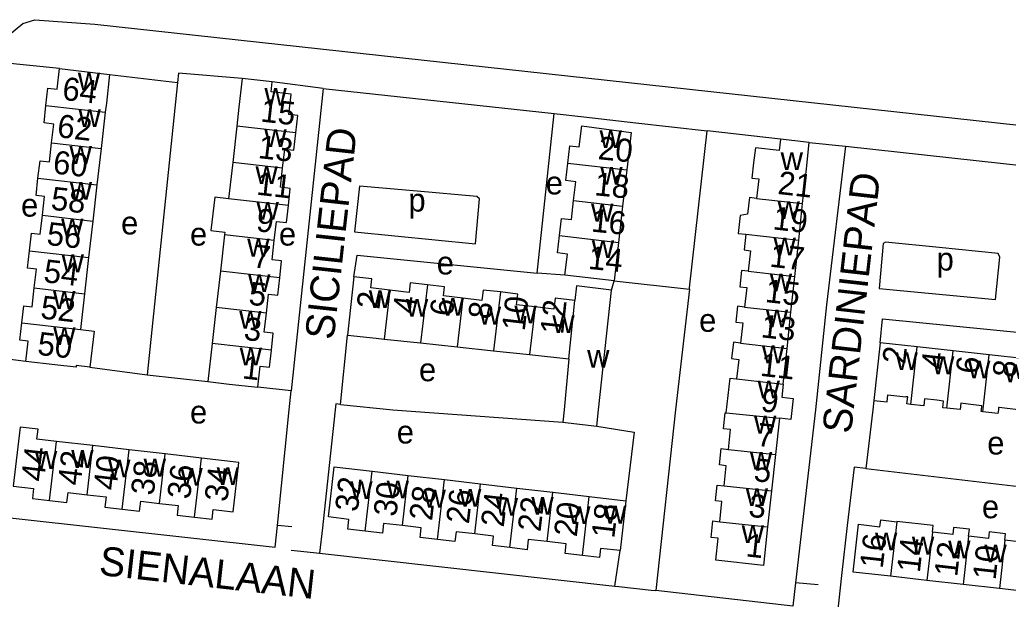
# Model space of a CAD drawing. Extents: x 161936 to 163647, y 386450 to 388633.
# Drawn here: x 162743.5 to 162914.6, y 388467.2 to 388567.5 of the extents above; entities that cross this region are included whole.
import ezdxf

# ---------------------------------------------------------------- set-up
doc = ezdxf.new("R2010")
doc.units = 0
for name, color, linetype in [('BLT_Basislijn', 7, 'Continuous'), ('BLT_Bebouwing', 7, 'Continuous'), ('BLT_Centroide', 7, 'Continuous'), ('BLT_Huisnummer', 7, 'Continuous'), ('BLT_Huisnummer_ tussenligend', 7, 'Continuous'), ('BLT_Onderverdeling_panden', 7, 'Continuous'), ('BLT_Straatnaam', 7, 'Continuous')]:
    doc.layers.add(name, color=color, linetype=linetype)

msp = doc.modelspace()

# ---------------------------------------------------------------- linework, layer by layer
at = {"layer": 'BLT_Basislijn'}
for p, q in [((162750.41, 388559.08), (162740.1, 388560.09)), ((162759.06, 388558.03), (162770.82, 388556.67)), ((162770.82, 388556.67), (162765.53, 388506.02)), ((162796.03, 388555.6), (162787.2, 388556.75)), ((162796.03, 388555.6), (162790.49, 388503.28)), ((162796.03, 388555.6), (162835.98, 388551.26)), ((162833.03, 388523.66), (162835.98, 388551.26)), ((162875.18, 388546.84), (162862.49, 388548.28)), ((162880.14, 388546.29), (162886.42, 388545.61)), ((162886.42, 388545.61), (162927.04, 388541.2)), ((162837.86, 388523.32), (162833.03, 388523.66)), ((162845.92, 388520.73), (162846.35, 388522.33)), ((162846.35, 388522.33), (162859.39, 388520.85)), ((162799, 388500.92), (162800.24, 388512.92)), ((162744.58, 388508.36), (162738.44, 388509.14)), ((162755.65, 388507.36), (162765.53, 388506.02)), ((162765.53, 388506.02), (162776.06, 388504.87)), ((162790.49, 388503.28), (162784.7, 388503.89)), ((162790.61, 388479.76), (162788.1, 388479.95)), ((162795.4, 388475.17), (162846.51, 388469.46)), ((162846.51, 388469.46), (162847.41, 388475.62)), ((162881.66, 388469.7), (162877.77, 388470.02))]:
    msp.add_line(p, q, dxfattribs=at)
for points in [[(162740.1, 388560.09), (162740.14, 388561.64), (162741.05, 388564.36), (162744.02, 388566.84), (162746.1, 388567.51), (162756.5, 388566.77), (162976.59, 388542.69), (163162.14, 388521.48)], [(162782.01, 388557.34), (162770.99, 388558.29), (162770.82, 388556.67)], [(162835.98, 388551.26), (162841.13, 388550.69), (162850.15, 388549.68), (162862.49, 388548.28)], [(162859.39, 388520.85), (162859.42, 388521.11), (162862.49, 388548.28)], [(162886.42, 388545.61), (162883.15, 388518.19), (162881.25, 388500), (162877.77, 388470.02)], [(162812.29, 388537.83), (162802.33, 388538.7), (162801.42, 388530.82), (162822.36, 388528.73), (162823.09, 388536.49), (162822.61, 388536.92), (162812.29, 388537.83)], [(162902.65, 388528.08), (162893.34, 388529.02), (162892.96, 388528.81), (162892.26, 388521.02), (162912.4, 388519.09), (162913.13, 388526.44), (162912.85, 388527.04), (162902.65, 388528.08)], [(162801.31, 388523.01), (162801.91, 388526.78), (162833.03, 388523.66)], [(162859.39, 388520.85), (162857.02, 388500), (162853.61, 388468.69)], [(162892.43, 388511.6), (162892.82, 388515.74), (162923.7, 388512.66), (162923.95, 388513.91)], [(162738.44, 388509.14), (162738.15, 388506.42), (162737.48, 388500), (162735.72, 388485.89), (162736.26, 388482.69), (162737.06, 388482.05), (162742.38, 388481.23), (162787.72, 388476.23), (162788.1, 388479.95)], [(162788.1, 388479.95), (162790.15, 388500), (162790.49, 388503.28)], [(162891.32, 388501.62), (162891.15, 388500), (162889.92, 388489.83)], [(162799, 388500.92), (162798.23, 388501), (162798.12, 388500), (162796.88, 388488.74), (162795.88, 388479.59), (162795.4, 388475.17)], [(162799, 388500.92), (162808.05, 388500), (162837.49, 388497.84)], [(162843.35, 388497.17), (162849.84, 388496.13), (162848.41, 388484.25)], [(162889.92, 388489.83), (162887.89, 388490.06), (162886.71, 388479.98), (162885.74, 388471.31), (162885.05, 388464.93)], [(162889.92, 388489.83), (162939.95, 388483.95), (162939.19, 388475.77)], [(162790.48, 388475.69), (162794.32, 388475.29), (162795.4, 388475.17)], [(162846.51, 388469.46), (162847.18, 388469.38), (162852.78, 388468.78), (162853.61, 388468.69)], [(162877.77, 388470.02), (162877.3, 388465.99), (162853.61, 388468.69)]]:
    msp.add_lwpolyline(points, dxfattribs=at)
at = {"layer": 'BLT_Bebouwing'}
for p, q in [((162750.41, 388559.08), (162759.06, 388558.03)), ((162787.2, 388556.75), (162782.01, 388557.34)), ((162758.31, 388551.49), (162757.59, 388545.21)), ((162781.07, 388549.09), (162780.36, 388542.8)), ((162880.14, 388546.29), (162875.18, 388546.84)), ((162879.65, 388541.71), (162880.14, 388546.29)), ((162757.59, 388545.21), (162756.87, 388538.93)), ((162780.36, 388542.8), (162779.65, 388536.54)), ((162848.57, 388541.51), (162847.84, 388535.22)), ((162879, 388535.69), (162879.65, 388541.71)), ((162756.87, 388538.93), (162756.15, 388532.66)), ((162847.84, 388535.22), (162847.12, 388528.96)), ((162878.32, 388529.35), (162879, 388535.69)), ((162756.15, 388532.66), (162755.43, 388526.37)), ((162778.94, 388530.26), (162778.23, 388523.98)), ((162847.12, 388528.96), (162846.35, 388522.33)), ((162877.65, 388523.06), (162878.32, 388529.35)), ((162755.43, 388526.37), (162754.71, 388520.09)), ((162778.23, 388523.98), (162777.52, 388517.73)), ((162801.31, 388523.01), (162800.24, 388512.92)), ((162846.35, 388522.33), (162837.86, 388523.32)), ((162876.98, 388516.87), (162877.65, 388523.06)), ((162754.71, 388520.09), (162754, 388513.88)), ((162777.52, 388517.73), (162776.81, 388511.5)), ((162876.31, 388510.63), (162876.98, 388516.87)), ((162806.59, 388512.24), (162812.88, 388511.57)), ((162776.81, 388511.5), (162776.06, 388504.87)), ((162812.88, 388511.57), (162819.18, 388510.89)), ((162819.18, 388510.89), (162825.5, 388510.21)), ((162825.5, 388510.21), (162831.75, 388509.54)), ((162875.64, 388504.42), (162876.31, 388510.63)), ((162892.43, 388511.6), (162891.32, 388501.62)), ((162898.82, 388510.89), (162892.43, 388511.6)), ((162905.06, 388510.19), (162898.82, 388510.89)), ((162911.3, 388509.5), (162905.06, 388510.19)), ((162831.75, 388509.54), (162838.52, 388508.82)), ((162917.54, 388508.8), (162911.3, 388509.5)), ((162875.01, 388498.52), (162874.32, 388492.26)), ((162756.15, 388493.8), (162749.87, 388494.53)), ((162762.43, 388493.07), (162756.15, 388493.8)), ((162768.68, 388492.35), (162762.43, 388493.07)), ((162774.95, 388491.62), (162768.68, 388492.35)), ((162874.32, 388492.26), (162873.63, 388485.96)), ((162804.48, 388489.36), (162810.74, 388488.63)), ((162810.74, 388488.63), (162817.01, 388487.9)), ((162817.01, 388487.9), (162823.26, 388487.18)), ((162823.26, 388487.18), (162829.51, 388486.45)), ((162829.51, 388486.45), (162835.79, 388485.72)), ((162835.79, 388485.72), (162842.06, 388484.99)), ((162842.06, 388484.99), (162848.41, 388484.25)), ((162873.63, 388485.96), (162872.94, 388479.72)), ((162848.41, 388484.25), (162847.41, 388475.62)), ((162900.51, 388470.46), (162894.22, 388471.17)), ((162906.78, 388469.75), (162900.51, 388470.46)), ((162913.06, 388469.04), (162906.78, 388469.75)), ((162919.31, 388468.34), (162913.06, 388469.04))]:
    msp.add_line(p, q, dxfattribs=at)
for points in [[(162748.04, 388552.67), (162748.39, 388555.68), (162750, 388555.5), (162750.41, 388559.08)], [(162759.06, 388558.03), (162758.49, 388553.06), (162758.31, 388551.49)], [(162782.01, 388557.34), (162781.44, 388552.37), (162781.07, 388549.09)], [(162791.29, 388547.93), (162791.63, 388550.92), (162790.07, 388551.1), (162790.47, 388554.62), (162787.01, 388555.02), (162787.2, 388556.75)], [(162749.01, 388546.19), (162749.39, 388549.46), (162747.7, 388549.65), (162748.04, 388552.67)], [(162788.99, 388541.82), (162789.36, 388545.11), (162790.96, 388544.93), (162791.29, 388547.93)], [(162838.38, 388542.69), (162838.73, 388545.71), (162840.34, 388545.52), (162840.76, 388549.13), (162849.33, 388547.99), (162848.57, 388541.51)], [(162746.66, 388540.1), (162747.01, 388543.11), (162748.64, 388542.92), (162749.01, 388546.19)], [(162875.18, 388546.84), (162874.96, 388544.9), (162870.81, 388545.37), (162870.51, 388542.74)], [(162839.35, 388536.2), (162839.74, 388539.48), (162838.03, 388539.68), (162838.38, 388542.69)], [(162870.51, 388542.74), (162870.22, 388540.11), (162871.41, 388539.97), (162871.03, 388536.59)], [(162789.99, 388535.36), (162790.33, 388538.33), (162788.62, 388538.53), (162788.99, 388541.82)], [(162747.44, 388533.67), (162747.81, 388536.93), (162746.32, 388537.1), (162746.66, 388540.1)], [(162779.65, 388536.54), (162777.24, 388536.82), (162776.58, 388531.01), (162778.99, 388530.73), (162778.94, 388530.26)], [(162836.94, 388530.14), (162837.29, 388533.12), (162838.97, 388532.92), (162839.35, 388536.2)], [(162871.03, 388536.59), (162869.78, 388536.73), (162869.46, 388533.86), (162868.19, 388533.63), (162867.85, 388530.53), (162869.17, 388530.38)], [(162787.53, 388529.29), (162787.91, 388532.6), (162789.65, 388532.4), (162789.99, 388535.36)], [(162745.18, 388527.54), (162745.53, 388530.58), (162747.06, 388530.4), (162747.44, 388533.67)], [(162788.5, 388522.82), (162788.83, 388525.79), (162787.16, 388525.98), (162787.53, 388529.29)], [(162837.86, 388523.32), (162838.28, 388526.96), (162836.59, 388527.16), (162836.94, 388530.14)], [(162869.17, 388530.38), (162868.86, 388527.66), (162869.97, 388527.53), (162869.57, 388523.97)], [(162746.02, 388521.08), (162746.4, 388524.33), (162744.83, 388524.51), (162745.18, 388527.54)], [(162869.57, 388523.97), (162868.44, 388524.1), (162868.12, 388521.28), (162869.32, 388521.14), (162868.94, 388517.78)], [(162786.18, 388516.74), (162786.55, 388520.03), (162788.16, 388519.84), (162788.5, 388522.82)], [(162807.57, 388520.7), (162804.26, 388521.08), (162804.44, 388522.65), (162801.31, 388523.01)], [(162743.85, 388515.04), (162744.19, 388518.01), (162745.65, 388517.84), (162746.02, 388521.08)], [(162814.05, 388521.64), (162811.08, 388521.99), (162810.88, 388520.31), (162807.57, 388520.7)], [(162820.16, 388519.33), (162816.85, 388519.71), (162817.03, 388521.3), (162814.05, 388521.64)], [(162826.68, 388520.39), (162823.69, 388520.73), (162823.48, 388518.94), (162820.16, 388519.33)], [(162832.71, 388517.81), (162829.46, 388518.19), (162829.68, 388520.04), (162826.68, 388520.39)], [(162845.92, 388520.73), (162839.87, 388521.43), (162839.58, 388518.92)], [(162843.35, 388497.17), (162843.68, 388500), (162845.92, 388520.73)], [(162839.58, 388518.92), (162836.17, 388519.31), (162835.95, 388517.43), (162832.71, 388517.81)], [(162868.94, 388517.78), (162867.74, 388517.92), (162867.43, 388515.19), (162868.63, 388515.05), (162868.24, 388511.54)], [(162787.05, 388510.34), (162787.39, 388513.28), (162785.81, 388513.46), (162786.18, 388516.74)], [(162744.58, 388508.36), (162744.98, 388511.9), (162743.51, 388512.07), (162743.85, 388515.04)], [(162754, 388513.88), (162756.36, 388513.6), (162755.65, 388507.36)], [(162800.24, 388512.92), (162805.21, 388512.39), (162806.59, 388512.24)], [(162784.7, 388503.89), (162785.11, 388507.57), (162786.72, 388507.39), (162787.05, 388510.34)], [(162868.24, 388511.54), (162867.03, 388511.68), (162866.71, 388508.85), (162867.94, 388508.72), (162867.56, 388505.33)], [(162755.65, 388507.36), (162753.28, 388507.64), (162753.25, 388507.37), (162749.55, 388507.79), (162744.58, 388508.36)], [(162838.52, 388508.82), (162837.74, 388500), (162837.49, 388497.84)], [(162865.78, 388499.48), (162866.45, 388505.46), (162867.56, 388505.33)], [(162776.06, 388504.87), (162779.73, 388504.45), (162784.7, 388503.89)], [(162875.64, 388504.42), (162875.4, 388502.16), (162877.34, 388501.95), (162876.94, 388498.31), (162875.01, 388498.52)], [(162891.32, 388501.62), (162893.6, 388501.37), (162893.73, 388502.59), (162896.85, 388502.24)], [(162897.71, 388500.93), (162897.04, 388501), (162897.18, 388502.21), (162896.85, 388502.24)], [(162902.24, 388501.64), (162900.1, 388501.88), (162899.97, 388500.68), (162897.71, 388500.93)], [(162903.96, 388500.28), (162903.26, 388500.35), (162903.39, 388501.51), (162902.24, 388501.64)], [(162907.63, 388500.98), (162906.39, 388501.14), (162906.27, 388500.02), (162903.96, 388500.28)], [(162910.21, 388499.66), (162909.91, 388499.7), (162909.95, 388500), (162910.02, 388500.67), (162907.63, 388500.98)], [(162913.02, 388500.41), (162912.92, 388500.42), (162912.87, 388500), (162912.79, 388499.35), (162910.21, 388499.66)], [(162916.44, 388498.92), (162916.18, 388498.95), (162916.31, 388500), (162913.02, 388500.41)], [(162866.14, 388493.14), (162866.52, 388496.59), (162865.31, 388496.72), (162865.61, 388499.49), (162865.78, 388499.48)], [(162749.87, 388494.53), (162746.48, 388494.93), (162746.68, 388496.62), (162743.55, 388496.98), (162742.36, 388486.78), (162745.9, 388486.37), (162745.7, 388484.62), (162748.68, 388484.28)], [(162837.49, 388497.84), (162838.39, 388497.74), (162843.35, 388497.17)], [(162865.4, 388486.85), (162865.77, 388490.32), (162864.6, 388490.45), (162864.9, 388493.28), (162866.14, 388493.14)], [(162773.76, 388481.41), (162776.78, 388481.06), (162776.97, 388482.73), (162780.42, 388482.33), (162781.41, 388490.86), (162774.95, 388491.62)], [(162803.27, 388478.97), (162800.28, 388479.31), (162800.48, 388481.03), (162796.92, 388481.44), (162797.93, 388490.12), (162804.48, 388489.36)], [(162864.66, 388480.62), (162865.04, 388484.11), (162863.92, 388484.23), (162864.22, 388486.97), (162865.4, 388486.85)], [(162748.68, 388484.28), (162751.66, 388483.93), (162751.87, 388485.68), (162755.16, 388485.3)], [(162755.16, 388485.3), (162758.45, 388484.92), (162758.24, 388483.16), (162761.24, 388482.81)], [(162761.24, 388482.81), (162764.23, 388482.46), (162764.43, 388484.17), (162767.68, 388483.79)], [(162767.68, 388483.79), (162770.94, 388483.41), (162770.75, 388481.76), (162773.76, 388481.41)], [(162809.73, 388479.96), (162806.46, 388480.34), (162806.26, 388478.62), (162803.27, 388478.97)], [(162815.81, 388477.55), (162812.8, 388477.89), (162813, 388479.58), (162809.73, 388479.96)], [(162872.94, 388479.72), (162872.21, 388473.05), (162863.96, 388473.95), (162864.37, 388477.78), (162863.16, 388477.91), (162863.47, 388480.75), (162864.66, 388480.62)], [(162894.22, 388471.17), (162887.73, 388471.9), (162888.67, 388480.17), (162892.37, 388479.75), (162892.51, 388480.94), (162895.29, 388480.62)], [(162901.45, 388478.81), (162901.59, 388479.97), (162895.3, 388480.68), (162895.29, 388480.62)], [(162907.73, 388478.12), (162907.86, 388479.31), (162905.11, 388479.62), (162904.98, 388478.41), (162901.45, 388478.81)], [(162822.26, 388478.51), (162819.01, 388478.89), (162818.81, 388477.2), (162815.81, 388477.55)], [(162828.31, 388476.13), (162825.31, 388476.48), (162825.5, 388478.14), (162822.26, 388478.51)], [(162834.8, 388477.17), (162831.51, 388477.55), (162831.3, 388475.78), (162828.31, 388476.13)], [(162914, 388477.4), (162914.13, 388478.55), (162911.3, 388478.87), (162911.18, 388477.73), (162907.73, 388478.12)], [(162920.38, 388477.85), (162917.51, 388478.18), (162917.38, 388477.02), (162914, 388477.4)], [(162840.87, 388474.77), (162837.89, 388475.12), (162838.09, 388476.79), (162834.8, 388477.17)], [(162847.41, 388475.62), (162844.04, 388476.01), (162843.85, 388474.43), (162840.87, 388474.77)]]:
    msp.add_lwpolyline(points, dxfattribs=at)
at = {"layer": 'BLT_Onderverdeling_panden'}
for p, q in [((162748.04, 388552.67), (162758.31, 388551.49)), ((162791.29, 388547.93), (162781.07, 388549.09)), ((162749.01, 388546.19), (162757.59, 388545.21)), ((162788.99, 388541.82), (162780.36, 388542.8)), ((162838.38, 388542.69), (162848.57, 388541.51)), ((162746.66, 388540.1), (162756.87, 388538.93)), ((162789.99, 388535.36), (162779.65, 388536.54)), ((162839.35, 388536.2), (162847.84, 388535.22)), ((162871.03, 388536.59), (162879, 388535.69)), ((162747.44, 388533.67), (162756.15, 388532.66)), ((162787.53, 388529.29), (162778.94, 388530.26)), ((162836.94, 388530.14), (162847.12, 388528.96)), ((162869.17, 388530.38), (162878.32, 388529.35)), ((162745.18, 388527.54), (162755.43, 388526.37)), ((162788.5, 388522.82), (162778.23, 388523.98)), ((162869.57, 388523.97), (162877.65, 388523.06)), ((162746.02, 388521.08), (162754.71, 388520.09)), ((162807.57, 388520.7), (162806.59, 388512.24)), ((162814.05, 388521.64), (162812.88, 388511.57)), ((162826.68, 388520.39), (162825.5, 388510.21)), ((162820.16, 388519.33), (162819.18, 388510.89)), ((162838.52, 388508.82), (162839.58, 388518.92)), ((162786.18, 388516.74), (162777.52, 388517.73)), ((162832.71, 388517.81), (162831.75, 388509.54)), ((162868.94, 388517.78), (162876.98, 388516.87)), ((162743.85, 388515.04), (162754, 388513.88)), ((162787.05, 388510.34), (162776.81, 388511.5)), ((162868.24, 388511.54), (162876.31, 388510.63)), ((162897.71, 388500.93), (162898.82, 388510.89)), ((162903.96, 388500.28), (162905.06, 388510.19)), ((162910.21, 388499.66), (162911.3, 388509.5)), ((162867.56, 388505.33), (162875.64, 388504.42)), ((162865.78, 388499.48), (162875.01, 388498.52)), ((162748.68, 388484.28), (162749.87, 388494.53)), ((162755.16, 388485.3), (162756.15, 388493.8)), ((162761.24, 388482.81), (162762.43, 388493.07)), ((162866.14, 388493.14), (162874.32, 388492.26)), ((162767.68, 388483.79), (162768.68, 388492.35)), ((162773.76, 388481.41), (162774.95, 388491.62)), ((162803.27, 388478.97), (162804.48, 388489.36)), ((162809.73, 388479.96), (162810.74, 388488.63)), ((162815.81, 388477.55), (162817.01, 388487.9)), ((162822.26, 388478.51), (162823.26, 388487.18)), ((162828.31, 388476.13), (162829.51, 388486.45)), ((162865.4, 388486.85), (162873.63, 388485.96)), ((162834.8, 388477.17), (162835.79, 388485.72)), ((162840.87, 388474.77), (162842.06, 388484.99)), ((162864.66, 388480.62), (162872.94, 388479.72)), ((162895.29, 388480.62), (162894.22, 388471.17)), ((162901.45, 388478.81), (162900.51, 388470.46)), ((162907.73, 388478.12), (162906.78, 388469.75)), ((162914, 388477.4), (162913.06, 388469.04))]:
    msp.add_line(p, q, dxfattribs=at)

# ---------------------------------------------------------------- texts
at = {"layer": 'BLT_Centroide'}
for s, p in [('w', (162753.55, 388555.28)), ('w', (162785.85, 388552.62)), ('w', (162753.67, 388548.94)), ('w', (162785.84, 388545.47)), ('w', (162843.85, 388545.31)), ('w', (162752.12, 388542.56)), ('w', (162875.19, 388541.48)), ('w', (162784.3, 388539.09)), ('w', (162843.98, 388538.97)), ('w', (162752.16, 388536.38)), ('e', (162834.53, 388537.28)), ('p', (162810.77, 388534.31)), ('e', (162743.73, 388533.43)), ('w', (162784.48, 388532.91)), ('w', (162874.66, 388533.03)), ('w', (162842.38, 388532.59)), ('w', (162750.66, 388530.03)), ('e', (162761.04, 388530.35)), ('e', (162772.97, 388528.42)), ('e', (162788.36, 388528.42)), ('w', (162782.87, 388526.53)), ('w', (162842.5, 388526.25)), ('w', (162873.96, 388526.72)), ('p', (162902.19, 388524.1)), ('w', (162750.74, 388523.81)), ('e', (162815.67, 388523.42)), ('w', (162783.02, 388520.38)), ('w', (162873.31, 388520.5)), ('w', (162749.27, 388517.47)), ('w', (162803.91, 388517.62)), ('w', (162810.33, 388516.11)), ('w', (162816.53, 388516.27)), ('w', (162781.48, 388514.03)), ('w', (162822.94, 388514.75)), ('w', (162829.11, 388514.95)), ('w', (162872.62, 388514.28)), ('w', (162835.67, 388513.3)), ('e', (162861.08, 388513.49)), ('w', (162749.3, 388511.22)), ('w', (162781.56, 388507.69)), ('w', (162841.7, 388507.28)), ('w', (162871.95, 388508.06)), ('w', (162895.06, 388506.88)), ('w', (162901.39, 388506.16)), ('w', (162907.62, 388505.44)), ('e', (162812.6, 388504.94)), ('w', (162913.88, 388504.77)), ('w', (162871.2, 388501.97)), ('e', (162772.97, 388497.62)), ('w', (162870.58, 388495.88)), ('e', (162808.75, 388494.16)), ('e', (162910.95, 388492.25)), ('w', (162752.41, 388489.94)), ('w', (162746.12, 388489.77)), ('w', (162758.8, 388488.3)), ('w', (162764.95, 388488.44)), ('w', (162869.87, 388489.62)), ('w', (162771.31, 388486.86)), ('w', (162777.58, 388486.98)), ('w', (162800.7, 388484.53)), ('w', (162807, 388484.67)), ('w', (162813.38, 388483.08)), ('w', (162819.53, 388483.23)), ('w', (162869.15, 388483.34)), ('w', (162825.88, 388481.64)), ('w', (162832.05, 388481.83)), ('w', (162838.42, 388480.23)), ('w', (162844.64, 388480.31)), ('e', (162910.03, 388481.22)), ('w', (162868.45, 388476.91)), ('w', (162891.52, 388475.66)), ('w', (162897.91, 388474.94)), ('w', (162904.19, 388474.27)), ('w', (162910.45, 388473.58))]:
    msp.add_text(s, height=4, dxfattribs=at).set_placement(p)
at = {"layer": 'BLT_Huisnummer'}
for s, rotation, p in [('64', 353.4434, (162750.73, 388553.67)), ('15', 353.5325, (162785.05, 388549.91)), ('20', 354.1942, (162843.46, 388543.39)), ('21', 353.57, (162874.56, 388537.37)), ('58', 353.4434, (162748.77, 388534.66)), ('9', 353.5355, (162784.3, 388530.93)), ('14', 354.1942, (162841.76, 388524.4)), ('17', 353.5667, (162873.18, 388524.78)), ('54', 353.4434, (162747.51, 388522.1)), ('5', 353.5379, (162782.99, 388518.21)), ('2', 83.3717, (162805.75, 388517.28)), ('6', 83.383, (162818.42, 388516.07)), ('12', 83.97, (162837.54, 388512.92)), ('13', 353.566, (162871.67, 388512.56)), ('50', 353.4434, (162746.43, 388509.54)), ('2', 83.6483, (162896.74, 388507.79)), ('1', 353.5345, (162781.9, 388505.44)), ('6', 83.6448, (162909.43, 388506.08)), ('9', 353.5673, (162871.64, 388499.75)), ('44', 83.3553, (162747.69, 388487.45)), ('5', 353.8283, (162870.42, 388487.67)), ('38', 83.3537, (162766.68, 388485.06)), ('34', 83.3646, (162779.43, 388483.96)), ('32', 83.3664, (162802.01, 388482.23)), ('26', 83.3631, (162821.23, 388480.13)), ('22', 83.3613, (162833.63, 388478.77)), ('18', 83.3657, (162846.39, 388477.64)), ('1', 353.8168, (162869.06, 388474.63)), ('16', 83.5536, (162892.85, 388472.42)), ('10', 83.5537, (162912.38, 388470.43))]:
    msp.add_text(s, height=4, rotation=rotation, dxfattribs=at).set_placement(p)
at = {"layer": 'BLT_Huisnummer_ tussenligend'}
for s, rotation, p in [('62', 353.4434, (162749.85, 388547.21)), ('13', 353.5355, (162784.63, 388543.58)), ('60', 353.4434, (162749.12, 388540.93)), ('11', 353.5355, (162784.36, 388537.25)), ('18', 354.1942, (162842.85, 388537.15)), ('16', 354.1942, (162842.3, 388530.86)), ('19', 353.5667, (162873.73, 388531.24)), ('56', 353.4434, (162748.04, 388528.56)), ('7', 353.5379, (162783.69, 388524.67)), ('15', 353.566, (162872.39, 388518.66)), ('52', 353.4434, (162746.98, 388515.82)), ('4', 83.3717, (162812.03, 388516.54)), ('10', 83.383, (162830.89, 388513.52)), ('8', 83.383, (162825.06, 388515.54)), ('3', 353.5345, (162782.17, 388512.12)), ('11', 353.5673, (162871.52, 388505.89)), ('4', 83.6483, (162903.46, 388506.86)), ('8', 83.6448, (162915.8, 388505.44)), ('7', 353.8283, (162870.94, 388493.77)), ('42', 83.3537, (162754.03, 388486.77)), ('40', 83.3537, (162760.21, 388485.95)), ('36', 83.3646, (162772.97, 388484.41)), ('30', 83.3631, (162808.67, 388481.39)), ('28', 83.3631, (162814.86, 388480.68)), ('24', 83.3613, (162827.26, 388479.57)), ('3', 353.8168, (162869.51, 388481.5)), ('20', 83.3657, (162839.9, 388477.89)), ('14', 83.5537, (162899.27, 388471.69)), ('12', 83.5537, (162905.74, 388470.99))]:
    msp.add_text(s, height=4, rotation=rotation, dxfattribs=at).set_placement(p)
at = {"layer": 'BLT_Straatnaam'}
for s, rotation, p in [('SICILIEPAD', 83.6914, (162797.83, 388511.99)), ('SARDINIEPAD', 83.5372, (162887.36, 388495.75)), ('SIENALAAN', 353.5723, (162757.09, 388471.44))]:
    msp.add_text(s, height=5, rotation=rotation, dxfattribs=at).set_placement(p)

doc.saveas('drawing.dxf')
